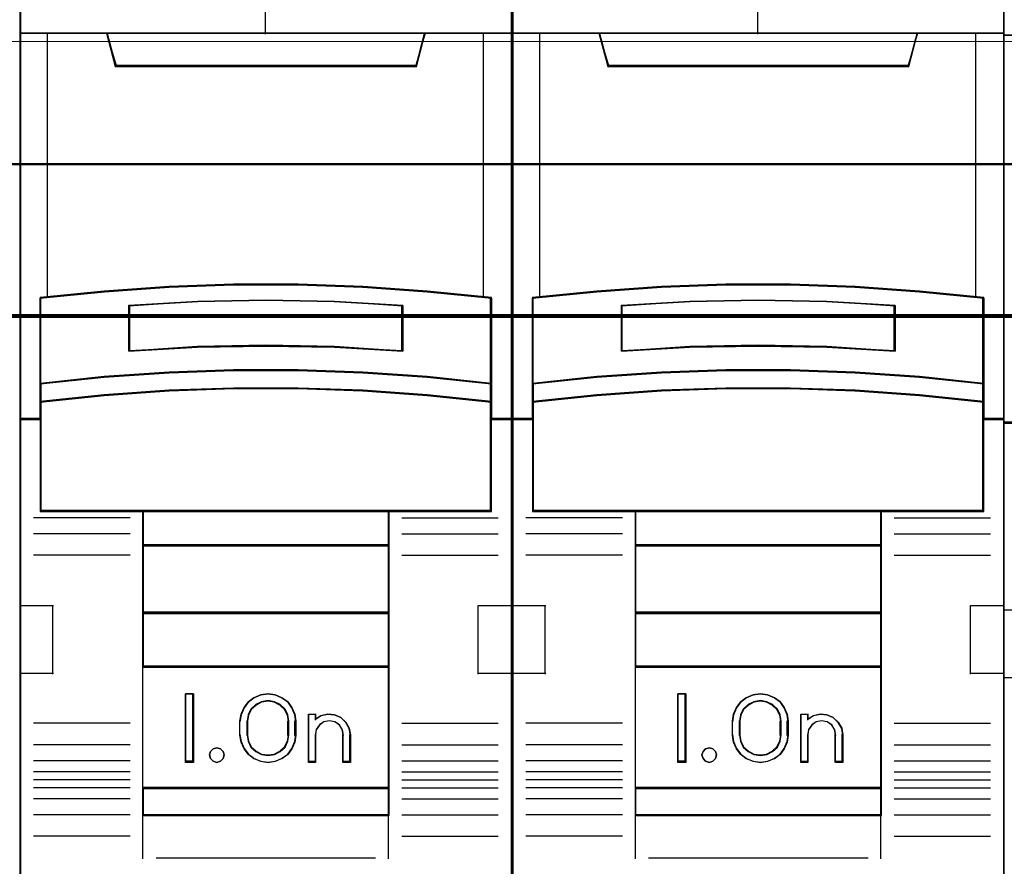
# Model space of a CAD drawing. Header units: millimetres. Extents: x -1290 to 1795, y -4192 to -1311.
# Tile 848 of 1056: x 1445.88 to 1453.07, y -2285.78 to -2279.6. Entities that reach past the tile are written whole.
import ezdxf

# ---------------------------------------------------------------- set-up
doc = ezdxf.new("R2010")
doc.units = ezdxf.units.MM
doc.layers.add('30', color=7, linetype='Continuous')
doc.layers.add('45', color=7, linetype='Continuous')
doc.layers.add('Aparatura', color=7, linetype='Continuous', lineweight=13)

# ---------------------------------------------------------------- blocks, each defined once
blk = doc.blocks.new('*U292')
at = {"layer": '45', "color": 7}
for points in [[(531.344202, -383.712671), (513.371223, -383.712671), (513.371223, -465.443183), (531.344202, -465.443183), (531.344202, -383.712671)], [(521.178792, -411.611567), (523.536633, -411.611567), (525.894475, -411.699438), (528.246755, -411.864197), (530.599035, -412.094859), (530.599035, -415.230763), (530.599035, -415.900781), (530.599035, -416.532355), (531.344202, -416.532355), (531.344202, -402.418041), (530.343232, -402.418041), (528.168902, -402.418041), (527.851928, -403.598811), (516.863498, -403.598811), (516.546524, -402.418041), (514.372194, -402.418041), (513.371223, -402.418041), (513.371223, -416.532355), (514.11639, -416.532355), (514.11639, -415.900781), (514.11639, -415.230763), (514.11639, -412.094859), (516.457549, -411.864197), (518.820951, -411.699438), (521.178792, -411.611567)], [(516.857407, -403.633585), (527.858018, -403.633585), (528.175344, -402.418041), (522.352146, -402.418041), (516.540082, -402.418041), (516.857407, -403.633585)], [(525.895413, -414.830267), (528.248317, -414.990741), (530.601221, -415.234219), (530.601221, -412.074543), (528.248317, -411.842132), (525.895413, -411.676125), (523.536946, -411.587587), (521.17848, -411.587587), (518.820013, -411.676125), (516.455984, -411.842132), (514.114204, -412.074543), (514.114204, -415.234219), (516.455984, -414.990741), (518.820013, -414.830267), (521.17848, -414.747263), (523.536946, -414.747263), (525.895413, -414.830267)], [(527.36075, -412.363021), (527.36075, -414.034834), (524.859231, -413.895051), (522.352142, -413.85032), (519.856194, -413.895051), (517.354676, -414.034834), (517.354676, -412.363021), (519.856194, -412.217646), (522.352142, -412.172916), (524.859231, -412.217646), (527.36075, -412.363021)], [(524.859231, -413.895051), (527.36075, -414.034834), (527.36075, -412.363021), (524.859231, -412.217646), (522.352142, -412.172916), (519.856194, -412.217646), (517.354676, -412.363021), (517.354676, -414.034834), (519.856194, -413.895051), (522.352142, -413.85032), (524.859231, -413.895051)], [(528.248317, -414.96257), (525.895413, -414.798429), (523.536946, -414.713528), (521.17848, -414.713528), (518.820013, -414.798429), (516.455984, -414.96257), (514.114204, -415.211613), (514.114204, -415.90214), (516.455984, -415.653097), (518.820013, -415.488956), (521.17848, -415.404055), (523.536946, -415.404055), (525.895413, -415.488956), (528.248317, -415.653097), (530.601221, -415.90214), (530.601221, -415.211613), (528.248317, -414.96257)], [(525.895413, -415.466085), (523.536946, -415.383244), (521.17848, -415.383244), (518.820013, -415.466085), (516.455984, -415.626244), (514.114204, -415.869243), (514.114204, -416.504355), (514.114204, -419.8953), (517.863276, -419.8953), (526.852149, -419.8953), (530.601221, -419.8953), (530.601221, -416.504355), (530.601221, -415.869243), (528.248317, -415.626244), (525.895413, -415.466085)], [(517.854174, -421.150344), (526.861252, -421.150344), (526.861252, -419.857595), (517.854174, -419.857595), (517.854174, -421.150344)], [(526.861252, -421.110844), (517.854174, -421.110844), (517.854174, -423.613751), (526.861252, -423.613751), (526.861252, -421.110844)], [(526.861252, -423.576046), (517.854174, -423.576046), (517.854174, -425.579808), (526.861252, -425.579808), (526.861252, -423.576046)], [(517.854174, -430.011067), (526.861252, -430.011067), (526.861252, -425.542103), (517.854174, -425.542103), (517.854174, -430.011067)], [(519.712521, -426.556552), (519.712521, -429.059459), (519.41891, -429.059459), (519.41891, -426.556552), (519.712521, -426.556552)], [(523.414671, -427.301862), (523.454281, -427.552153), (523.454281, -428.063858), (523.414671, -428.314149), (523.307158, -428.558878), (523.154376, -428.770234), (522.945008, -428.920409), (522.69603, -429.020525), (522.435735, -429.059459), (522.169782, -429.020525), (521.920804, -428.920409), (521.717095, -428.770234), (521.558654, -428.558878), (521.451141, -428.314149), (521.411531, -428.063858), (521.411531, -427.552153), (521.451141, -427.301862), (521.558654, -427.057134), (521.717095, -426.845777), (521.920804, -426.695603), (522.169782, -426.595486), (522.435735, -426.556552), (522.69603, -426.595486), (522.945008, -426.695603), (523.154376, -426.845777), (523.307158, -427.057134), (523.414671, -427.301862)], [(523.198266, -428.063955), (523.198266, -427.550456), (523.158433, -427.327196), (523.056006, -427.115098), (522.879603, -426.947653), (522.669058, -426.841604), (522.435751, -426.802534), (522.196754, -426.841604), (521.986209, -426.947653), (521.809806, -427.115098), (521.707379, -427.327196), (521.667546, -427.550456), (521.667546, -428.063955), (521.707379, -428.287215), (521.809806, -428.499313), (521.986209, -428.666758), (522.196754, -428.772807), (522.435751, -428.806296), (522.669058, -428.772807), (522.879603, -428.666758), (523.056006, -428.499313), (523.158433, -428.287215), (523.198266, -428.063955)], [(524.375315, -427.350527), (524.625693, -427.294497), (524.864691, -427.316909), (525.097997, -427.417764), (525.28009, -427.591459), (525.405279, -427.809978), (525.445112, -428.056512), (525.445112, -429.059459), (525.183353, -429.059459), (525.183353, -428.056512), (525.143521, -427.854802), (525.041093, -427.692314), (524.876071, -427.580253), (524.671217, -427.541031), (524.477743, -427.580253), (524.318411, -427.692314), (524.198913, -427.854802), (524.16477, -428.056512), (524.16477, -429.059459), (523.914392, -429.059459), (523.914392, -427.294497), (524.16477, -427.294497), (524.16477, -427.485001), (524.375315, -427.350527)], [(520.799124, -428.657909), (520.835049, -428.787822), (520.799124, -428.917736), (520.703322, -429.018123), (520.571594, -429.059459), (520.427892, -429.018123), (520.338078, -428.917736), (520.296164, -428.787822), (520.338078, -428.657909), (520.427892, -428.557521), (520.571594, -428.527996), (520.703322, -428.557521), (520.799124, -428.657909)], [(526.861252, -429.973362), (517.854174, -429.973362), (517.854174, -430.996788), (526.861252, -430.996788), (526.861252, -429.973362)]]:
    blk.add_lwpolyline(points, close=True, dxfattribs=at)
at = {"layer": '45', "color": 139}
for points in [[(531.344202, -383.712671), (513.371223, -383.712671), (513.371223, -465.443183), (531.344202, -465.443183), (531.344202, -383.712671)], [(525.886961, -415.48338), (523.534129, -415.401199), (521.181297, -415.401199), (518.828464, -415.48338), (516.470083, -415.642264), (514.133898, -415.88333), (514.133898, -416.513387), (514.133898, -419.877345), (517.874013, -419.877345), (526.841412, -419.877345), (530.581528, -419.877345), (530.581528, -416.513387), (530.581528, -415.88333), (528.234245, -415.642264), (525.886961, -415.48338)], [(520.835049, -428.787822), (520.799124, -428.657909), (520.703322, -428.557521), (520.571594, -428.527996), (520.427892, -428.557521), (520.338078, -428.657909), (520.296164, -428.787822), (520.338078, -428.917736), (520.427892, -429.018123), (520.571594, -429.059459), (520.703322, -429.018123), (520.799124, -428.917736), (520.835049, -428.787822)]]:
    blk.add_lwpolyline(points, close=True, dxfattribs=at)
at = {"layer": '45', "color": 59}
for points in [[(531.326299, -383.730625), (513.389127, -383.730625), (513.389127, -465.425228), (531.326299, -465.425228), (531.326299, -383.730625)], [(521.181141, -411.606132), (523.534285, -411.606132), (525.887429, -411.693779), (528.235023, -411.858119), (530.582617, -412.088194), (530.582617, -415.216119), (530.582617, -415.884433), (530.582617, -416.5144), (531.326299, -416.5144), (531.326299, -402.435996), (530.327323, -402.435996), (528.157325, -402.435996), (527.840982, -403.613762), (516.874444, -403.613762), (516.558101, -402.435996), (514.388103, -402.435996), (513.389127, -402.435996), (513.389127, -416.5144), (514.132809, -416.5144), (514.132809, -415.884433), (514.132809, -415.216119), (514.132809, -412.088194), (516.469303, -411.858119), (518.827997, -411.693779), (521.181141, -411.606132)], [(516.857407, -403.633585), (527.858018, -403.633585), (528.175344, -402.418041), (522.352146, -402.418041), (516.540082, -402.418041), (516.857407, -403.633585)], [(525.895413, -414.830267), (528.248317, -414.990741), (530.601221, -415.234219), (530.601221, -412.074543), (528.248317, -411.842132), (525.895413, -411.676125), (523.536946, -411.587587), (521.17848, -411.587587), (518.820013, -411.676125), (516.455984, -411.842132), (514.114204, -412.074543), (514.114204, -415.234219), (516.455984, -414.990741), (518.820013, -414.830267), (521.17848, -414.747263), (523.536946, -414.747263), (525.895413, -414.830267)], [(527.36075, -412.363021), (527.36075, -414.034834), (524.859231, -413.895051), (522.352142, -413.85032), (519.856194, -413.895051), (517.354676, -414.034834), (517.354676, -412.363021), (519.856194, -412.217646), (522.352142, -412.172916), (524.859231, -412.217646), (527.36075, -412.363021)], [(524.859231, -413.895051), (527.36075, -414.034834), (527.36075, -412.363021), (524.859231, -412.217646), (522.352142, -412.172916), (519.856194, -412.217646), (517.354676, -412.363021), (517.354676, -414.034834), (519.856194, -413.895051), (522.352142, -413.85032), (524.859231, -413.895051)], [(524.849385, -413.879792), (527.341056, -414.01688), (527.341056, -412.37731), (524.849385, -412.234739), (522.352163, -412.19087), (519.866041, -412.234739), (517.374369, -412.37731), (517.374369, -414.01688), (519.866041, -413.879792), (522.352163, -413.835924), (524.849385, -413.879792)], [(528.248317, -414.96257), (525.895413, -414.798429), (523.536946, -414.713528), (521.17848, -414.713528), (518.820013, -414.798429), (516.455984, -414.96257), (514.114204, -415.211613), (514.114204, -415.90214), (516.455984, -415.653097), (518.820013, -415.488956), (521.17848, -415.404055), (523.536946, -415.404055), (525.895413, -415.488956), (528.248317, -415.653097), (530.601221, -415.90214), (530.601221, -415.211613), (528.248317, -414.96257)], [(528.234245, -414.974421), (525.886961, -414.815486), (523.534129, -414.733278), (521.181297, -414.733278), (518.828464, -414.815486), (516.470083, -414.974421), (514.133898, -415.215563), (514.133898, -415.884185), (516.470083, -415.643042), (518.828464, -415.484108), (521.181297, -415.4019), (523.534129, -415.4019), (525.886961, -415.484108), (528.234245, -415.643042), (530.581528, -415.884185), (530.581528, -415.215563), (528.234245, -414.974421)], [(525.895413, -415.466085), (523.536946, -415.383244), (521.17848, -415.383244), (518.820013, -415.466085), (516.455984, -415.626244), (514.114204, -415.869243), (514.114204, -416.504355), (514.114204, -419.8953), (517.863276, -419.8953), (526.852149, -419.8953), (530.601221, -419.8953), (530.601221, -416.504355), (530.601221, -415.869243), (528.248317, -415.626244), (525.895413, -415.466085)], [(517.854174, -421.150344), (526.861252, -421.150344), (526.861252, -419.857595), (517.854174, -419.857595), (517.854174, -421.150344)], [(517.873867, -421.130594), (526.841558, -421.130594), (526.841558, -419.87555), (517.873867, -419.87555), (517.873867, -421.130594)], [(526.861252, -421.110844), (517.854174, -421.110844), (517.854174, -423.613751), (526.861252, -423.613751), (526.861252, -421.110844)], [(526.841558, -421.130594), (517.873867, -421.130594), (517.873867, -423.595796), (526.841558, -423.595796), (526.841558, -421.130594)], [(526.861252, -423.576046), (517.854174, -423.576046), (517.854174, -425.579808), (526.861252, -425.579808), (526.861252, -423.576046)], [(526.841558, -423.594001), (517.873867, -423.594001), (517.873867, -425.561853), (526.841558, -425.561853), (526.841558, -423.594001)], [(517.854174, -430.011067), (526.861252, -430.011067), (526.861252, -425.542103), (517.854174, -425.542103), (517.854174, -430.011067)], [(519.712521, -426.556552), (519.712521, -429.059459), (519.41891, -429.059459), (519.41891, -426.556552), (519.712521, -426.556552)], [(523.414671, -427.301862), (523.454281, -427.552153), (523.454281, -428.063858), (523.414671, -428.314149), (523.307158, -428.558878), (523.154376, -428.770234), (522.945008, -428.920409), (522.69603, -429.020525), (522.435735, -429.059459), (522.169782, -429.020525), (521.920804, -428.920409), (521.717095, -428.770234), (521.558654, -428.558878), (521.451141, -428.314149), (521.411531, -428.063858), (521.411531, -427.552153), (521.451141, -427.301862), (521.558654, -427.057134), (521.717095, -426.845777), (521.920804, -426.695603), (522.169782, -426.595486), (522.435735, -426.556552), (522.69603, -426.595486), (522.945008, -426.695603), (523.154376, -426.845777), (523.307158, -427.057134), (523.414671, -427.301862)], [(523.198266, -428.063955), (523.198266, -427.550456), (523.158433, -427.327196), (523.056006, -427.115098), (522.879603, -426.947653), (522.669058, -426.841604), (522.435751, -426.802534), (522.196754, -426.841604), (521.986209, -426.947653), (521.809806, -427.115098), (521.707379, -427.327196), (521.667546, -427.550456), (521.667546, -428.063955), (521.707379, -428.287215), (521.809806, -428.499313), (521.986209, -428.666758), (522.196754, -428.772807), (522.435751, -428.806296), (522.669058, -428.772807), (522.879603, -428.666758), (523.056006, -428.499313), (523.158433, -428.287215), (523.198266, -428.063955)], [(523.180363, -428.059304), (523.180363, -427.555007), (523.141462, -427.335748), (523.04143, -427.127452), (522.869154, -426.963007), (522.663534, -426.858859), (522.435685, -426.820489), (522.202278, -426.858859), (521.996658, -426.963007), (521.824382, -427.127452), (521.72435, -427.335748), (521.685449, -427.555007), (521.685449, -428.059304), (521.72435, -428.278563), (521.824382, -428.486859), (521.996658, -428.651304), (522.202278, -428.755452), (522.435685, -428.788341), (522.663534, -428.755452), (522.869154, -428.651304), (523.04143, -428.486859), (523.141462, -428.278563), (523.180363, -428.059304)], [(524.375315, -427.350527), (524.625693, -427.294497), (524.864691, -427.316909), (525.097997, -427.417764), (525.28009, -427.591459), (525.405279, -427.809978), (525.445112, -428.056512), (525.445112, -429.059459), (525.183353, -429.059459), (525.183353, -428.056512), (525.143521, -427.854802), (525.041093, -427.692314), (524.876071, -427.580253), (524.671217, -427.541031), (524.477743, -427.580253), (524.318411, -427.692314), (524.198913, -427.854802), (524.16477, -428.056512), (524.16477, -429.059459), (523.914392, -429.059459), (523.914392, -427.294497), (524.16477, -427.294497), (524.16477, -427.485001), (524.375315, -427.350527)], [(520.799124, -428.657909), (520.835049, -428.787822), (520.799124, -428.917736), (520.703322, -429.018123), (520.571594, -429.059459), (520.427892, -429.018123), (520.338078, -428.917736), (520.296164, -428.787822), (520.338078, -428.657909), (520.427892, -428.557521), (520.571594, -428.527996), (520.703322, -428.557521), (520.799124, -428.657909)], [(526.861252, -429.973362), (517.854174, -429.973362), (517.854174, -430.996788), (526.861252, -430.996788), (526.861252, -429.973362)], [(526.841558, -429.991316), (517.873867, -429.991316), (517.873867, -430.978834), (526.841558, -430.978834), (526.841558, -429.991316)]]:
    blk.add_lwpolyline(points, close=True, dxfattribs=at)
at = {"layer": '45', "color": 139}
for points in [[(522.333544, -395.232507), (522.333544, -402.455747)], [(513.371223, -402.418041), (531.344202, -402.418041)], [(516.540082, -402.418041), (516.894565, -403.633585)], [(528.175344, -402.418041), (527.820861, -403.633585)], [(516.855178, -403.59588), (527.858458, -403.59588)], [(530.601221, -412.106483), (528.248317, -411.858828), (525.895413, -411.681932), (523.536946, -411.587587), (521.17848, -411.587587), (518.820013, -411.681932), (516.455984, -411.858828), (514.114204, -412.106483)], [(514.114204, -412.068777), (514.114204, -419.8953)], [(527.36075, -412.397351), (524.859231, -412.225724), (522.352142, -412.172916), (519.856194, -412.225724), (517.354676, -412.397351)], [(530.561834, -419.8953), (530.561834, -412.068777)], [(517.354676, -414.034834), (517.354676, -412.359646)], [(527.321363, -414.034834), (527.321363, -412.359646)], [(527.36075, -414.034834), (524.859231, -413.868888), (522.352142, -413.815785), (519.856194, -413.868888), (517.354676, -414.034834)], [(530.601221, -415.234219), (528.248317, -414.973873), (525.895413, -414.802282), (523.536946, -414.713528), (521.17848, -414.713528), (518.820013, -414.802282), (516.455984, -414.973873), (514.114204, -415.234219)], [(530.601221, -415.90214), (528.248317, -415.642692), (525.895413, -415.471692), (523.536946, -415.383244), (521.17848, -415.383244), (518.820013, -415.471692), (516.455984, -415.642692), (514.114204, -415.90214)], [(514.153591, -416.49465), (513.371223, -416.49465)], [(531.344202, -416.49465), (530.561834, -416.49465)], [(530.601221, -419.857595), (514.114204, -419.857595)], [(517.854174, -419.857595), (517.854174, -430.996788)], [(517.854174, -419.857595), (526.861252, -419.857595)], [(526.821865, -419.857595), (526.821865, -430.996788)], [(517.394063, -420.119736), (513.870721, -420.119736)], [(527.321363, -420.119736), (530.844704, -420.119736)], [(517.394063, -420.706859), (513.870721, -420.706859)], [(527.321363, -420.706859), (530.844704, -420.706859)], [(517.854174, -421.110844), (526.861252, -421.110844)], [(517.394063, -421.489691), (513.870721, -421.489691)], [(527.321363, -421.489691), (530.844704, -421.489691)], [(513.371223, -423.330064), (514.602961, -423.330064)], [(514.563574, -423.330064), (514.563574, -425.832971)], [(530.112465, -425.832971), (530.112465, -423.330064)], [(530.112465, -423.330064), (531.344202, -423.330064)], [(517.854174, -423.576046), (526.861252, -423.576046)], [(513.371223, -425.795266), (514.602961, -425.795266)], [(517.854174, -425.542103), (526.861252, -425.542103)], [(530.112465, -425.795266), (531.344202, -425.795266)], [(519.712521, -426.556552), (519.41891, -426.556552)], [(519.41891, -426.556552), (519.41891, -429.059459)], [(519.674925, -426.556552), (519.674925, -429.059459)], [(523.454281, -427.574593), (523.414671, -427.318661), (523.307158, -427.068416), (523.154376, -426.852296), (522.945008, -426.698737), (522.69603, -426.596364), (522.435735, -426.556552), (522.169782, -426.596364), (521.920804, -426.698737), (521.717095, -426.852296), (521.558654, -427.068416), (521.451141, -427.318661), (521.411531, -427.574593)], [(523.198266, -427.574593), (523.158433, -427.344127), (523.056006, -427.125185), (522.879603, -426.952336), (522.669058, -426.842865), (522.435751, -426.802534), (522.196754, -426.842865), (521.986209, -426.952336), (521.809806, -427.125185), (521.707379, -427.344127), (521.667546, -427.574593)], [(517.394063, -427.630253), (513.870721, -427.630253)], [(521.411531, -428.079124), (521.411531, -427.536887)], [(521.667546, -428.079124), (521.667546, -427.536887)], [(523.158879, -428.079124), (523.158879, -427.536887)], [(523.414894, -428.079124), (523.414894, -427.536887)], [(523.914392, -427.294497), (524.197262, -427.294497)], [(523.914392, -427.294497), (523.914392, -429.059459)], [(524.157875, -427.294497), (524.157875, -427.518933)], [(525.445112, -428.079124), (525.405065, -427.825274), (525.279202, -427.600271), (525.096128, -427.421422), (524.861565, -427.317574), (524.621281, -427.294497), (524.369554, -427.35219), (524.157875, -427.490654)], [(525.190887, -428.079124), (525.15049, -427.866945), (525.046612, -427.696022), (524.879252, -427.578145), (524.671496, -427.536887), (524.475281, -427.578145), (524.313693, -427.696022), (524.192501, -427.866945), (524.157875, -428.079124)], [(527.321363, -427.630253), (530.844704, -427.630253)], [(521.411531, -428.039623), (521.451141, -428.296007), (521.558654, -428.546693), (521.717095, -428.763194), (521.920804, -428.917024), (522.169782, -429.019577), (522.435735, -429.059459), (522.69603, -429.019577), (522.945008, -428.917024), (523.154376, -428.763194), (523.307158, -428.546693), (523.414671, -428.296007), (523.454281, -428.039623)], [(521.667546, -428.039623), (521.707379, -428.270202), (521.809806, -428.489251), (521.986209, -428.662184), (522.196754, -428.771709), (522.435751, -428.806296), (522.669058, -428.771709), (522.879603, -428.662184), (523.056006, -428.489251), (523.158433, -428.270202), (523.198266, -428.039623)], [(524.157875, -428.039623), (524.157875, -429.059459)], [(525.1515, -428.039623), (525.1515, -429.059459)], [(525.407516, -428.039623), (525.407516, -429.059459)], [(517.394063, -428.418471), (513.870721, -428.418471)], [(527.321363, -428.418471), (530.844704, -428.418471)], [(517.394063, -429.003799), (513.870721, -429.003799)], [(519.712521, -429.019959), (519.41891, -429.019959)], [(523.914392, -429.019959), (524.197262, -429.019959)], [(525.1515, -429.019959), (525.445112, -429.019959)], [(527.321363, -429.003799), (530.844704, -429.003799)], [(517.394063, -429.404193), (513.870721, -429.404193)], [(527.321363, -429.404193), (530.844704, -429.404193)], [(517.394063, -429.700448), (513.870721, -429.700448)], [(527.321363, -429.700448), (530.844704, -429.700448)], [(517.394063, -429.984134), (513.870721, -429.984134)], [(517.854174, -429.973362), (526.861252, -429.973362)], [(527.321363, -429.984134), (530.844704, -429.984134)], [(517.394063, -430.384528), (513.870721, -430.384528)], [(527.321363, -430.384528), (530.844704, -430.384528)], [(517.394063, -430.975243), (513.870721, -430.975243)], [(517.854174, -430.959083), (526.861252, -430.959083)], [(517.854174, -430.959083), (517.854174, -432.580407)], [(526.821865, -430.959083), (526.821865, -432.580407)], [(527.321363, -430.975243), (530.844704, -430.975243)], [(517.394063, -431.75987), (513.870721, -431.75987)], [(527.321363, -431.75987), (530.844704, -431.75987)], [(518.348301, -432.542702), (526.367125, -432.542702)]]:
    blk.add_lwpolyline(points, dxfattribs=at)
at = {"layer": '45', "color": 140}
for points in [[(521.178792, -411.611567), (523.536633, -411.611567), (525.894475, -411.699438), (528.246755, -411.864197), (530.599035, -412.094859), (530.599035, -415.230763), (530.599035, -415.900781), (530.599035, -416.532355), (531.344202, -416.532355), (531.344202, -402.418041), (530.343232, -402.418041), (528.168902, -402.418041), (527.851928, -403.598811), (516.863498, -403.598811), (516.546524, -402.418041), (514.372194, -402.418041), (513.371223, -402.418041), (513.371223, -416.532355), (514.11639, -416.532355), (514.11639, -415.900781), (514.11639, -415.230763), (514.11639, -412.094859), (516.457549, -411.864197), (518.820951, -411.699438), (521.178792, -411.611567)], [(516.874334, -403.61563), (527.841092, -403.61563), (528.15744, -402.435996), (522.352163, -402.435996), (516.557985, -402.435996), (516.874334, -403.61563)]]:
    blk.add_lwpolyline(points, close=True, dxfattribs=at)
for points in [[(514.37022, -402.418041), (514.37022, -412.07955)], [(530.305819, -412.07955), (530.305819, -402.418041)]]:
    blk.add_lwpolyline(points, dxfattribs=at)
blk = doc.blocks.new('*U293')
at = {"layer": '45', "color": 7}
for points in [[(549.329713, -383.712671), (531.356734, -383.712671), (531.356734, -465.443183), (549.329713, -465.443183), (549.329713, -383.712671)], [(539.164303, -411.611567), (541.522145, -411.611567), (543.879986, -411.699438), (546.232266, -411.864197), (548.584547, -412.094859), (548.584547, -415.230763), (548.584547, -415.900781), (548.584547, -416.532355), (549.329713, -416.532355), (549.329713, -402.418041), (548.328743, -402.418041), (546.154413, -402.418041), (545.837439, -403.598811), (534.849009, -403.598811), (534.532035, -402.418041), (532.357705, -402.418041), (531.356734, -402.418041), (531.356734, -416.532355), (532.101901, -416.532355), (532.101901, -415.900781), (532.101901, -415.230763), (532.101901, -412.094859), (534.44306, -411.864197), (536.806462, -411.699438), (539.164303, -411.611567)], [(534.842967, -403.633585), (545.845271, -403.633585), (546.162645, -402.418041), (540.338551, -402.418041), (534.525593, -402.418041), (534.842967, -403.633585)], [(543.881435, -414.830267), (546.234084, -414.990741), (548.586732, -415.234219), (548.586732, -412.074543), (546.234084, -411.842132), (543.881435, -411.676125), (541.523224, -411.587587), (539.165014, -411.587587), (536.806803, -411.676125), (534.443031, -411.842132), (532.101506, -412.074543), (532.101506, -415.234219), (534.443031, -414.990741), (536.806803, -414.830267), (539.165014, -414.747263), (541.523224, -414.747263), (543.881435, -414.830267)], [(545.346261, -412.363021), (545.346261, -414.034834), (542.84519, -413.895051), (540.338549, -413.85032), (537.843048, -413.895051), (535.341977, -414.034834), (535.341977, -412.363021), (537.843048, -412.217646), (540.338549, -412.172916), (542.84519, -412.217646), (545.346261, -412.363021)], [(542.84519, -413.895051), (545.346261, -414.034834), (545.346261, -412.363021), (542.84519, -412.217646), (540.338549, -412.172916), (537.843048, -412.217646), (535.341977, -412.363021), (535.341977, -414.034834), (537.843048, -413.895051), (540.338549, -413.85032), (542.84519, -413.895051)], [(546.234084, -414.96257), (543.881435, -414.798429), (541.523224, -414.713528), (539.165014, -414.713528), (536.806803, -414.798429), (534.443031, -414.96257), (532.101506, -415.211613), (532.101506, -415.90214), (534.443031, -415.653097), (536.806803, -415.488956), (539.165014, -415.404055), (541.523224, -415.404055), (543.881435, -415.488956), (546.234084, -415.653097), (548.586732, -415.90214), (548.586732, -415.211613), (546.234084, -414.96257)], [(543.881435, -415.466085), (541.523224, -415.383244), (539.165014, -415.383244), (536.806803, -415.466085), (534.443031, -415.626244), (532.101506, -415.869243), (532.101506, -416.504355), (532.101506, -419.8953), (535.850171, -419.8953), (544.838067, -419.8953), (548.586732, -419.8953), (548.586732, -416.504355), (548.586732, -415.869243), (546.234084, -415.626244), (543.881435, -415.466085)], [(535.841475, -421.150344), (544.846763, -421.150344), (544.846763, -419.857595), (535.841475, -419.857595), (535.841475, -421.150344)], [(544.846763, -421.110844), (535.841475, -421.110844), (535.841475, -423.613751), (544.846763, -423.613751), (544.846763, -421.110844)], [(544.846763, -423.576046), (535.841475, -423.576046), (535.841475, -425.579808), (544.846763, -425.579808), (544.846763, -423.576046)], [(535.841475, -430.011067), (544.846763, -430.011067), (544.846763, -425.542103), (535.841475, -425.542103), (535.841475, -430.011067)], [(537.699823, -426.556552), (537.699823, -429.059459), (537.406211, -429.059459), (537.406211, -426.556552), (537.699823, -426.556552)], [(541.400217, -427.301862), (541.439792, -427.552153), (541.439792, -428.063858), (541.400217, -428.314149), (541.292798, -428.558878), (541.14015, -428.770234), (540.930966, -428.920409), (540.682206, -429.020525), (540.422139, -429.059459), (540.156419, -429.020525), (539.907659, -428.920409), (539.704128, -428.770234), (539.545827, -428.558878), (539.438408, -428.314149), (539.398832, -428.063858), (539.398832, -427.552153), (539.438408, -427.301862), (539.545827, -427.057134), (539.704128, -426.845777), (539.907659, -426.695603), (540.156419, -426.595486), (540.422139, -426.556552), (540.682206, -426.595486), (540.930966, -426.695603), (541.14015, -426.845777), (541.292798, -427.057134), (541.400217, -427.301862)], [(541.183777, -428.063955), (541.183777, -427.550456), (541.143944, -427.327196), (541.041517, -427.115098), (540.865114, -426.947653), (540.654569, -426.841604), (540.421262, -426.802534), (540.182265, -426.841604), (539.97172, -426.947653), (539.795317, -427.115098), (539.69289, -427.327196), (539.653057, -427.550456), (539.653057, -428.063955), (539.69289, -428.287215), (539.795317, -428.499313), (539.97172, -428.666758), (540.182265, -428.772807), (540.421262, -428.806296), (540.654569, -428.772807), (540.865114, -428.666758), (541.041517, -428.499313), (541.143944, -428.287215), (541.183777, -428.063955)], [(542.361366, -427.350527), (542.612036, -427.294497), (542.851313, -427.316909), (543.084893, -427.417764), (543.267199, -427.591459), (543.392534, -427.809978), (543.432414, -428.056512), (543.432414, -429.059459), (543.170349, -429.059459), (543.170349, -428.056512), (543.130469, -427.854802), (543.027922, -427.692314), (542.862707, -427.580253), (542.657613, -427.541031), (542.463913, -427.580253), (542.304395, -427.692314), (542.184757, -427.854802), (542.150574, -428.056512), (542.150574, -429.059459), (541.899903, -429.059459), (541.899903, -427.294497), (542.150574, -427.294497), (542.150574, -427.485001), (542.361366, -427.350527)], [(538.784754, -428.657909), (538.82056, -428.787822), (538.784754, -428.917736), (538.689271, -429.018123), (538.557981, -429.059459), (538.414756, -429.018123), (538.32524, -428.917736), (538.283466, -428.787822), (538.32524, -428.657909), (538.414756, -428.557521), (538.557981, -428.527996), (538.689271, -428.557521), (538.784754, -428.657909)], [(544.846763, -429.973362), (535.841475, -429.973362), (535.841475, -430.996788), (544.846763, -430.996788), (544.846763, -429.973362)]]:
    blk.add_lwpolyline(points, close=True, dxfattribs=at)
at = {"layer": '45', "color": 139}
for points in [[(549.329713, -383.712671), (531.356734, -383.712671), (531.356734, -465.443183), (549.329713, -465.443183), (549.329713, -383.712671)], [(543.873752, -415.48338), (541.520663, -415.401199), (539.167575, -415.401199), (536.814486, -415.48338), (534.455848, -415.642264), (532.119409, -415.88333), (532.119409, -416.513387), (532.119409, -419.877345), (535.859932, -419.877345), (544.828306, -419.877345), (548.568829, -419.877345), (548.568829, -416.513387), (548.568829, -415.88333), (546.22129, -415.642264), (543.873752, -415.48338)], [(538.82056, -428.787822), (538.784754, -428.657909), (538.689271, -428.557521), (538.557981, -428.527996), (538.414756, -428.557521), (538.32524, -428.657909), (538.283466, -428.787822), (538.32524, -428.917736), (538.414756, -429.018123), (538.557981, -429.059459), (538.689271, -429.018123), (538.784754, -428.917736), (538.82056, -428.787822)]]:
    blk.add_lwpolyline(points, close=True, dxfattribs=at)
at = {"layer": '45', "color": 59}
for points in [[(549.31181, -383.730625), (531.376428, -383.730625), (531.376428, -465.425228), (549.31181, -465.425228), (549.31181, -383.730625)], [(539.167665, -411.606132), (541.520574, -411.606132), (543.873483, -411.693779), (546.220842, -411.858119), (548.568202, -412.088194), (548.568202, -415.216119), (548.568202, -415.884433), (548.568202, -416.5144), (549.31181, -416.5144), (549.31181, -402.435996), (548.312934, -402.435996), (546.143152, -402.435996), (545.826841, -403.613762), (534.861397, -403.613762), (534.545086, -402.435996), (532.375304, -402.435996), (531.376428, -402.435996), (531.376428, -416.5144), (532.120036, -416.5144), (532.120036, -415.884433), (532.120036, -415.216119), (532.120036, -412.088194), (534.456297, -411.858119), (536.814755, -411.693779), (539.167665, -411.606132)], [(534.842967, -403.633585), (545.845271, -403.633585), (546.162645, -402.418041), (540.338551, -402.418041), (534.525593, -402.418041), (534.842967, -403.633585)], [(543.881435, -414.830267), (546.234084, -414.990741), (548.586732, -415.234219), (548.586732, -412.074543), (546.234084, -411.842132), (543.881435, -411.676125), (541.523224, -411.587587), (539.165014, -411.587587), (536.806803, -411.676125), (534.443031, -411.842132), (532.101506, -412.074543), (532.101506, -415.234219), (534.443031, -414.990741), (536.806803, -414.830267), (539.165014, -414.747263), (541.523224, -414.747263), (543.881435, -414.830267)], [(545.346261, -412.363021), (545.346261, -414.034834), (542.84519, -413.895051), (540.338549, -413.85032), (537.843048, -413.895051), (535.341977, -414.034834), (535.341977, -412.363021), (537.843048, -412.217646), (540.338549, -412.172916), (542.84519, -412.217646), (545.346261, -412.363021)], [(542.84519, -413.895051), (545.346261, -414.034834), (545.346261, -412.363021), (542.84519, -412.217646), (540.338549, -412.172916), (537.843048, -412.217646), (535.341977, -412.363021), (535.341977, -414.034834), (537.843048, -413.895051), (540.338549, -413.85032), (542.84519, -413.895051)], [(542.836238, -413.879792), (545.328358, -414.01688), (545.328358, -412.37731), (542.836238, -412.234739), (540.338569, -412.19087), (537.852, -412.234739), (535.35988, -412.37731), (535.35988, -414.01688), (537.852, -413.879792), (540.338569, -413.835924), (542.836238, -413.879792)], [(546.234084, -414.96257), (543.881435, -414.798429), (541.523224, -414.713528), (539.165014, -414.713528), (536.806803, -414.798429), (534.443031, -414.96257), (532.101506, -415.211613), (532.101506, -415.90214), (534.443031, -415.653097), (536.806803, -415.488956), (539.165014, -415.404055), (541.523224, -415.404055), (543.881435, -415.488956), (546.234084, -415.653097), (548.586732, -415.90214), (548.586732, -415.211613), (546.234084, -414.96257)], [(546.22129, -414.974421), (543.873752, -414.815486), (541.520663, -414.733278), (539.167575, -414.733278), (536.814486, -414.815486), (534.455848, -414.974421), (532.119409, -415.215563), (532.119409, -415.884185), (534.455848, -415.643042), (536.814486, -415.484108), (539.167575, -415.4019), (541.520663, -415.4019), (543.873752, -415.484108), (546.22129, -415.643042), (548.568829, -415.884185), (548.568829, -415.215563), (546.22129, -414.974421)], [(543.881435, -415.466085), (541.523224, -415.383244), (539.165014, -415.383244), (536.806803, -415.466085), (534.443031, -415.626244), (532.101506, -415.869243), (532.101506, -416.504355), (532.101506, -419.8953), (535.850171, -419.8953), (544.838067, -419.8953), (548.586732, -419.8953), (548.586732, -416.504355), (548.586732, -415.869243), (546.234084, -415.626244), (543.881435, -415.466085)], [(535.841475, -421.150344), (544.846763, -421.150344), (544.846763, -419.857595), (535.841475, -419.857595), (535.841475, -421.150344)], [(535.859378, -421.130594), (544.82886, -421.130594), (544.82886, -419.87555), (535.859378, -419.87555), (535.859378, -421.130594)], [(544.846763, -421.110844), (535.841475, -421.110844), (535.841475, -423.613751), (544.846763, -423.613751), (544.846763, -421.110844)], [(544.82886, -421.130594), (535.859378, -421.130594), (535.859378, -423.595796), (544.82886, -423.595796), (544.82886, -421.130594)], [(544.846763, -423.576046), (535.841475, -423.576046), (535.841475, -425.579808), (544.846763, -425.579808), (544.846763, -423.576046)], [(544.82886, -423.594001), (535.859378, -423.594001), (535.859378, -425.561853), (544.82886, -425.561853), (544.82886, -423.594001)], [(535.841475, -430.011067), (544.846763, -430.011067), (544.846763, -425.542103), (535.841475, -425.542103), (535.841475, -430.011067)], [(537.699823, -426.556552), (537.699823, -429.059459), (537.406211, -429.059459), (537.406211, -426.556552), (537.699823, -426.556552)], [(541.400217, -427.301862), (541.439792, -427.552153), (541.439792, -428.063858), (541.400217, -428.314149), (541.292798, -428.558878), (541.14015, -428.770234), (540.930966, -428.920409), (540.682206, -429.020525), (540.422139, -429.059459), (540.156419, -429.020525), (539.907659, -428.920409), (539.704128, -428.770234), (539.545827, -428.558878), (539.438408, -428.314149), (539.398832, -428.063858), (539.398832, -427.552153), (539.438408, -427.301862), (539.545827, -427.057134), (539.704128, -426.845777), (539.907659, -426.695603), (540.156419, -426.595486), (540.422139, -426.556552), (540.682206, -426.595486), (540.930966, -426.695603), (541.14015, -426.845777), (541.292798, -427.057134), (541.400217, -427.301862)], [(541.183777, -428.063955), (541.183777, -427.550456), (541.143944, -427.327196), (541.041517, -427.115098), (540.865114, -426.947653), (540.654569, -426.841604), (540.421262, -426.802534), (540.182265, -426.841604), (539.97172, -426.947653), (539.795317, -427.115098), (539.69289, -427.327196), (539.653057, -427.550456), (539.653057, -428.063955), (539.69289, -428.287215), (539.795317, -428.499313), (539.97172, -428.666758), (540.182265, -428.772807), (540.421262, -428.806296), (540.654569, -428.772807), (540.865114, -428.666758), (541.041517, -428.499313), (541.143944, -428.287215), (541.183777, -428.063955)], [(541.165874, -428.059304), (541.165874, -427.555007), (541.126973, -427.335748), (541.026941, -427.127452), (540.854665, -426.963007), (540.649045, -426.858859), (540.421196, -426.820489), (540.187789, -426.858859), (539.982169, -426.963007), (539.809893, -427.127452), (539.709861, -427.335748), (539.67096, -427.555007), (539.67096, -428.059304), (539.709861, -428.278563), (539.809893, -428.486859), (539.982169, -428.651304), (540.187789, -428.755452), (540.421196, -428.788341), (540.649045, -428.755452), (540.854665, -428.651304), (541.026941, -428.486859), (541.126973, -428.278563), (541.165874, -428.059304)], [(542.361366, -427.350527), (542.612036, -427.294497), (542.851313, -427.316909), (543.084893, -427.417764), (543.267199, -427.591459), (543.392534, -427.809978), (543.432414, -428.056512), (543.432414, -429.059459), (543.170349, -429.059459), (543.170349, -428.056512), (543.130469, -427.854802), (543.027922, -427.692314), (542.862707, -427.580253), (542.657613, -427.541031), (542.463913, -427.580253), (542.304395, -427.692314), (542.184757, -427.854802), (542.150574, -428.056512), (542.150574, -429.059459), (541.899903, -429.059459), (541.899903, -427.294497), (542.150574, -427.294497), (542.150574, -427.485001), (542.361366, -427.350527)], [(538.784754, -428.657909), (538.82056, -428.787822), (538.784754, -428.917736), (538.689271, -429.018123), (538.557981, -429.059459), (538.414756, -429.018123), (538.32524, -428.917736), (538.283466, -428.787822), (538.32524, -428.657909), (538.414756, -428.557521), (538.557981, -428.527996), (538.689271, -428.557521), (538.784754, -428.657909)], [(544.846763, -429.973362), (535.841475, -429.973362), (535.841475, -430.996788), (544.846763, -430.996788), (544.846763, -429.973362)], [(544.82886, -429.991316), (535.859378, -429.991316), (535.859378, -430.978834), (544.82886, -430.978834), (544.82886, -429.991316)]]:
    blk.add_lwpolyline(points, close=True, dxfattribs=at)
at = {"layer": '45', "color": 139}
for points in [[(540.319055, -395.232507), (540.319055, -402.455747)], [(531.356734, -402.418041), (549.329713, -402.418041)], [(534.525593, -402.418041), (534.880076, -403.633585)], [(546.162645, -402.418041), (545.806372, -403.633585)], [(534.842479, -403.59588), (545.845759, -403.59588)], [(548.586732, -412.106483), (546.234084, -411.858828), (543.881435, -411.681932), (541.523224, -411.587587), (539.165014, -411.587587), (536.806803, -411.681932), (534.443031, -411.858828), (532.101506, -412.106483)], [(532.101506, -412.068777), (532.101506, -419.8953)], [(545.346261, -412.397351), (542.84519, -412.225724), (540.338549, -412.172916), (537.843048, -412.225724), (535.341977, -412.397351)], [(548.549136, -419.8953), (548.549136, -412.068777)], [(535.341977, -414.034834), (535.341977, -412.359646)], [(545.306874, -414.034834), (545.306874, -412.359646)], [(545.346261, -414.034834), (542.84519, -413.868888), (540.338549, -413.815785), (537.843048, -413.868888), (535.341977, -414.034834)], [(548.586732, -415.234219), (546.234084, -414.973873), (543.881435, -414.802282), (541.523224, -414.713528), (539.165014, -414.713528), (536.806803, -414.802282), (534.443031, -414.973873), (532.101506, -415.234219)], [(548.586732, -415.90214), (546.234084, -415.642692), (543.881435, -415.471692), (541.523224, -415.383244), (539.165014, -415.383244), (536.806803, -415.471692), (534.443031, -415.642692), (532.101506, -415.90214)], [(532.139102, -416.49465), (531.356734, -416.49465)], [(549.329713, -416.49465), (548.549136, -416.49465)], [(548.586732, -419.857595), (532.101506, -419.857595)], [(535.841475, -419.857595), (535.841475, -430.996788)], [(535.841475, -419.857595), (544.846763, -419.857595)], [(544.809166, -419.857595), (544.809166, -430.996788)], [(535.379574, -420.119736), (531.856233, -420.119736)], [(545.306874, -420.119736), (548.830215, -420.119736)], [(535.379574, -420.706859), (531.856233, -420.706859)], [(545.306874, -420.706859), (548.830215, -420.706859)], [(535.841475, -421.110844), (544.846763, -421.110844)], [(535.379574, -421.489691), (531.856233, -421.489691)], [(545.306874, -421.489691), (548.830215, -421.489691)], [(531.356734, -423.330064), (532.588472, -423.330064)], [(532.550875, -423.330064), (532.550875, -425.832971)], [(548.097976, -425.832971), (548.097976, -423.330064)], [(548.097976, -423.330064), (549.329713, -423.330064)], [(535.841475, -423.576046), (544.846763, -423.576046)], [(531.356734, -425.795266), (532.588472, -425.795266)], [(535.841475, -425.542103), (544.846763, -425.542103)], [(548.097976, -425.795266), (549.329713, -425.795266)], [(537.699823, -426.556552), (537.406211, -426.556552)], [(537.406211, -426.556552), (537.406211, -429.059459)], [(537.660436, -426.556552), (537.660436, -429.059459)], [(541.439792, -427.574593), (541.400217, -427.318661), (541.292798, -427.068416), (541.14015, -426.852296), (540.930966, -426.698737), (540.682206, -426.596364), (540.422139, -426.556552), (540.156419, -426.596364), (539.907659, -426.698737), (539.704128, -426.852296), (539.545827, -427.068416), (539.438408, -427.318661), (539.398832, -427.574593)], [(541.183777, -427.574593), (541.143944, -427.344127), (541.041517, -427.125185), (540.865114, -426.952336), (540.654569, -426.842865), (540.421262, -426.802534), (540.182265, -426.842865), (539.97172, -426.952336), (539.795317, -427.125185), (539.69289, -427.344127), (539.653057, -427.574593)], [(535.379574, -427.630253), (531.856233, -427.630253)], [(539.398832, -428.079124), (539.398832, -427.536887)], [(539.653057, -428.079124), (539.653057, -427.536887)], [(541.14618, -428.079124), (541.14618, -427.536887)], [(541.400405, -428.079124), (541.400405, -427.536887)], [(541.899903, -427.294497), (542.182773, -427.294497)], [(541.899903, -427.294497), (541.899903, -429.059459)], [(542.145177, -427.294497), (542.145177, -427.518933)], [(543.432414, -428.079124), (543.392366, -427.825274), (543.266503, -427.600271), (543.083429, -427.421422), (542.848866, -427.317574), (542.608582, -427.294497), (542.356856, -427.35219), (542.145177, -427.490654)], [(543.176398, -428.079124), (543.136071, -427.866945), (543.032373, -427.696022), (542.865304, -427.578145), (542.657907, -427.536887), (542.462032, -427.578145), (542.300724, -427.696022), (542.179743, -427.866945), (542.145177, -428.079124)], [(545.306874, -427.630253), (548.830215, -427.630253)], [(539.398832, -428.039623), (539.438408, -428.296007), (539.545827, -428.546693), (539.704128, -428.763194), (539.907659, -428.917024), (540.156419, -429.019577), (540.422139, -429.059459), (540.682206, -429.019577), (540.930966, -428.917024), (541.14015, -428.763194), (541.292798, -428.546693), (541.400217, -428.296007), (541.439792, -428.039623)], [(539.653057, -428.039623), (539.69289, -428.270202), (539.795317, -428.489251), (539.97172, -428.662184), (540.182265, -428.771709), (540.421262, -428.806296), (540.654569, -428.771709), (540.865114, -428.662184), (541.041517, -428.489251), (541.143944, -428.270202), (541.183777, -428.039623)], [(542.145177, -428.039623), (542.145177, -429.059459)], [(543.138802, -428.039623), (543.138802, -429.059459)], [(543.393027, -428.039623), (543.393027, -429.059459)], [(535.379574, -428.418471), (531.856233, -428.418471)], [(545.306874, -428.418471), (548.830215, -428.418471)], [(535.379574, -429.003799), (531.856233, -429.003799)], [(537.699823, -429.019959), (537.406211, -429.019959)], [(541.899903, -429.019959), (542.182773, -429.019959)], [(543.138802, -429.019959), (543.432414, -429.019959)], [(545.306874, -429.003799), (548.830215, -429.003799)], [(535.379574, -429.404193), (531.856233, -429.404193)], [(545.306874, -429.404193), (548.830215, -429.404193)], [(535.379574, -429.700448), (531.856233, -429.700448)], [(545.306874, -429.700448), (548.830215, -429.700448)], [(535.379574, -429.984134), (531.856233, -429.984134)], [(535.841475, -429.973362), (544.846763, -429.973362)], [(545.306874, -429.984134), (548.830215, -429.984134)], [(535.379574, -430.384528), (531.856233, -430.384528)], [(545.306874, -430.384528), (548.830215, -430.384528)], [(535.379574, -430.975243), (531.856233, -430.975243)], [(535.841475, -430.959083), (544.846763, -430.959083)], [(535.841475, -430.959083), (535.841475, -432.580407)], [(544.809166, -430.959083), (544.809166, -432.580407)], [(545.306874, -430.975243), (548.830215, -430.975243)], [(535.379574, -431.75987), (531.856233, -431.75987)], [(545.306874, -431.75987), (548.830215, -431.75987)], [(536.335602, -432.542702), (544.352636, -432.542702)]]:
    blk.add_lwpolyline(points, dxfattribs=at)
at = {"layer": '45', "color": 140}
for points in [[(539.164303, -411.611567), (541.522145, -411.611567), (543.879986, -411.699438), (546.232266, -411.864197), (548.584547, -412.094859), (548.584547, -415.230763), (548.584547, -415.900781), (548.584547, -416.532355), (549.329713, -416.532355), (549.329713, -402.418041), (548.328743, -402.418041), (546.154413, -402.418041), (545.837439, -403.598811), (534.849009, -403.598811), (534.532035, -402.418041), (532.357705, -402.418041), (531.356734, -402.418041), (531.356734, -416.532355), (532.101901, -416.532355), (532.101901, -415.900781), (532.101901, -415.230763), (532.101901, -412.094859), (534.44306, -411.864197), (536.806462, -411.699438), (539.164303, -411.611567)], [(534.861587, -403.61563), (545.826652, -403.61563), (546.142951, -402.435996), (540.33857, -402.435996), (534.545287, -402.435996), (534.861587, -403.61563)]]:
    blk.add_lwpolyline(points, close=True, dxfattribs=at)
for points in [[(532.355731, -402.418041), (532.355731, -412.07955)], [(548.293121, -412.07955), (548.293121, -402.418041)]]:
    blk.add_lwpolyline(points, dxfattribs=at)
blk = doc.blocks.new('*U296')
at = {"layer": '45', "color": 7}
for points in [[(189.646347, -533.484912), (117.625529, -533.484912), (117.625529, -615.513475), (189.646347, -615.513475), (189.646347, -533.484912)], [(186.148976, -553.43511), (121.122419, -553.43511), (120.799457, -552.249534), (117.625529, -552.249534), (117.625529, -566.421303), (118.37168, -566.421303), (118.37168, -565.792672), (118.37168, -565.119927), (118.37168, -561.976771), (120.72707, -561.739656), (123.082459, -561.574227), (125.443416, -561.491512), (127.809942, -561.491512), (130.170899, -561.574227), (132.526288, -561.739656), (134.881677, -561.976771), (134.881677, -565.119927), (134.881677, -565.792672), (134.881677, -566.421303), (135.627829, -566.421303), (188.649141, -566.421303), (188.649141, -552.249534), (186.471937, -552.249534), (186.148976, -553.43511)]]:
    blk.add_lwpolyline(points, close=True, dxfattribs=at)
at = {"layer": '45', "color": 139}
blk.add_lwpolyline([(189.646347, -533.484912), (117.625529, -533.484912), (117.625529, -615.513475), (189.646347, -615.513475), (189.646347, -533.484912)], close=True, dxfattribs=at)
for points in [[(117.625529, -552.249534), (189.646347, -552.249534)], [(118.415058, -566.378211), (117.625529, -566.378211)], [(117.625529, -573.244149), (118.871588, -573.244149)], [(117.625529, -575.712942), (118.871588, -575.712942)]]:
    blk.add_lwpolyline(points, dxfattribs=at)
at = {"layer": '45', "color": 140}
blk.add_lwpolyline([(186.148976, -553.43511), (121.122419, -553.43511), (120.799457, -552.249534), (117.625529, -552.249534), (117.625529, -566.421303), (118.37168, -566.421303), (118.37168, -565.792672), (118.37168, -565.119927), (118.37168, -561.976771), (120.72707, -561.739656), (123.082459, -561.574227), (125.443416, -561.491512), (127.809942, -561.491512), (130.170899, -561.574227), (132.526288, -561.739656), (134.881677, -561.976771), (134.881677, -565.119927), (134.881677, -565.792672), (134.881677, -566.421303), (135.627829, -566.421303), (188.649141, -566.421303), (188.649141, -552.249534), (186.471937, -552.249534), (186.148976, -553.43511)], close=True, dxfattribs=at)
blk = doc.blocks.new('*U312')
at = {"layer": '30', "color": 7}
for points in [[(117.158256, -706.874973), (548.842747, -706.874973), (117.158256, -706.874973)], [(548.842747, -706.874973), (117.158256, -706.874973), (117.158256, -709.439856), (117.158256, -710.917451), (117.158256, -712.478684), (548.842747, -712.478684), (548.842747, -710.917451), (548.842747, -709.439856), (548.842747, -706.874973)], [(117.158256, -712.390705), (548.842747, -712.390705), (117.158256, -712.390705)], [(548.842747, -712.390705), (117.158256, -712.390705), (117.158256, -713.905613), (117.158256, -734.976603), (117.158256, -736.491511), (548.842747, -736.491511), (548.842747, -734.976603), (548.842747, -713.905613), (548.842747, -712.390705)]]:
    blk.add_lwpolyline(points, close=True, dxfattribs=at)
at = {"layer": '30', "color": 59}
blk.add_lwpolyline([(548.79978, -706.916269), (117.201224, -706.916269), (117.201224, -709.442527), (117.201224, -710.897871), (117.201224, -712.435593), (548.79978, -712.435593), (548.79978, -710.897871), (548.79978, -709.442527), (548.79978, -706.916269)], close=True, dxfattribs=at)

msp = doc.modelspace()

# ---------------------------------------------------------------- linework, layer by layer
at = {"layer": 'Aparatura', "color": 7, "lineweight": 13}
msp.add_lwpolyline([(1428.3433, -2288.7503), (1428.3433, -2279.7538), (1514.6895, -2279.7538), (1514.6895, -2288.7503)], dxfattribs=at)
msp.add_lwpolyline([(1428.3433, -2279.7538), (1514.6895, -2279.7538), (1514.6895, -2288.7503), (1428.3433, -2288.7503), (1428.3433, -2279.7538)], close=True, dxfattribs=at)

# ---------------------------------------------------------------- block references
at = {"layer": 'Aparatura', "color": 7, "lineweight": 13, "xscale": 0.2, "yscale": 0.2, "zscale": 0.2}
for name, p in [('*U292', (1343.2054, -2199.2099)), ('*U293', (1343.2054, -2199.2099)), ('*U296', (1429.5427, -2169.2591)), ('*U312', (1404.8289, -2139.2723))]:
    msp.add_blockref(name, p, dxfattribs=at)

doc.saveas('drawing.dxf')
